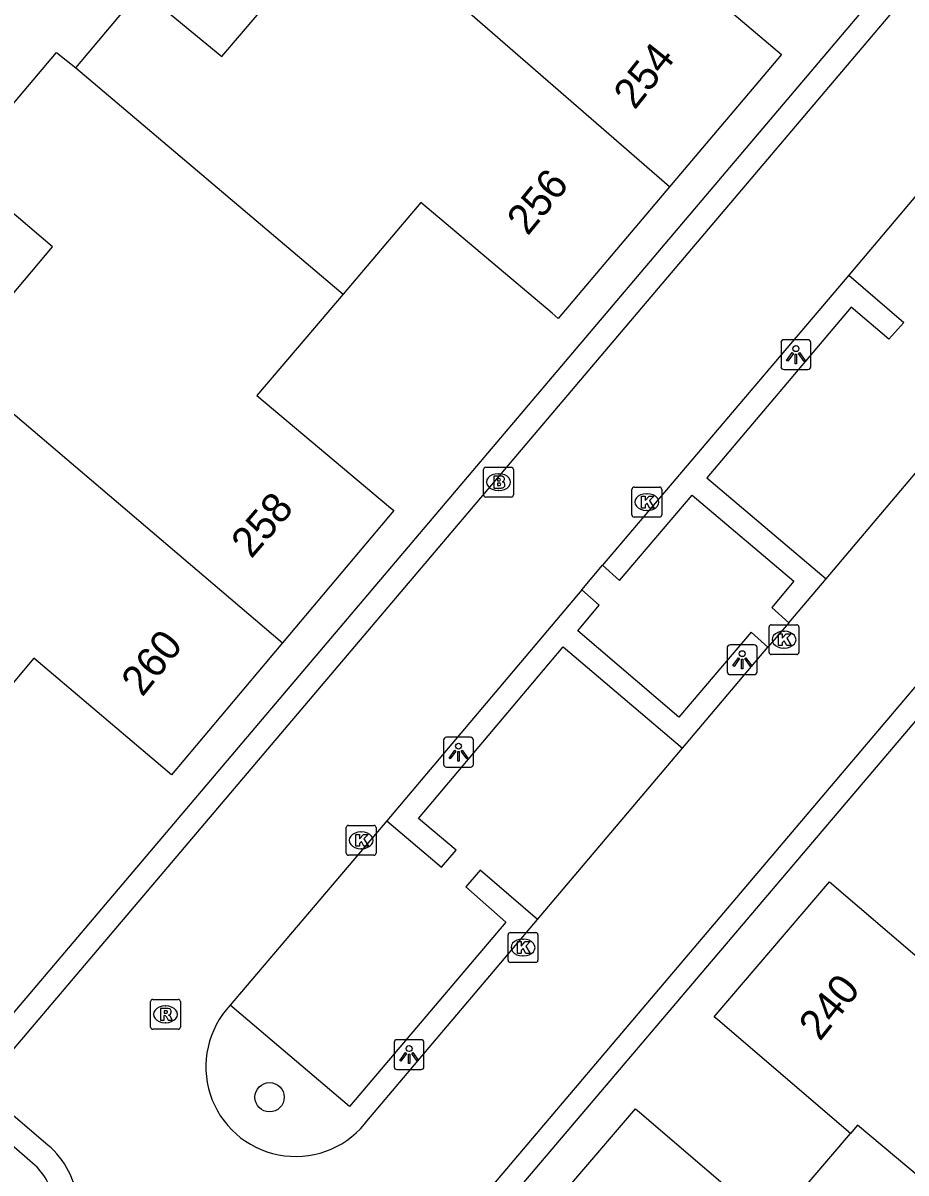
# Model space of a CAD drawing. Extents: x 156414 to 157775, y 382335 to 383765.
# Drawn here: x 157030.53 to 157060.06, y 382695.11 to 382733.56 of the extents above; entities that cross this region are included whole.
import ezdxf

# ---------------------------------------------------------------- set-up
doc = ezdxf.new("R2010")
doc.units = 0
for name, color, linetype in [('IMGEO_Boom', 7, 'Continuous'), ('IMGEO_Brandkraan', 7, 'Continuous'), ('IMGEO_Kolk', 7, 'Continuous'), ('IMGEO_Lichtpunt', 7, 'Continuous'), ('IMGEO_Pand', 7, 'Continuous'), ('IMGEO_Pand_nummerreeks', 7, 'Continuous'), ('IMGEO_Parkeervlak_open', 7, 'Continuous'), ('IMGEO_Rijbaan_lokaal_open', 7, 'Continuous'), ('IMGEO_Rioolput', 7, 'Continuous'), ('IMGEO_Voetpad_open', 7, 'Continuous')]:
    doc.layers.add(name, color=color, linetype=linetype)

msp = doc.modelspace()

# ---------------------------------------------------------------- linework, layer by layer
at = {"layer": 'IMGEO_Boom'}
msp.add_circle((157038.773, 382697.642), 0.489, dxfattribs=at)
at = {"layer": 'IMGEO_Brandkraan'}
for p, q in [((157045.927, 382717.782), (157045.927, 382718.634)), ((157046.002, 382718.708), (157046.854, 382718.708)), ((157046.415, 382718.488), (157046.44, 382718.488)), ((157046.928, 382718.634), (157046.928, 382717.782)), ((157046.854, 382717.708), (157046.002, 382717.708)), ((157046.438, 382717.928), (157046.413, 382717.928))]:
    msp.add_line(p, q, dxfattribs=at)
for points in [[(157045.927, 382717.782), (157045.927, 382718.634)], [(157046.002, 382718.708), (157046.854, 382718.708)], [(157046.928, 382718.634), (157046.928, 382717.782)], [(157046.275, 382718.408), (157046.275, 382718.008), (157046.488, 382718.008)], [(157046.506, 382718.408), (157046.275, 382718.408)], [(157046.454, 382718.327), (157046.4, 382718.327), (157046.4, 382718.251)], [(157046.4, 382718.251), (157046.453, 382718.251)], [(157046.462, 382718.175), (157046.4, 382718.175), (157046.4, 382718.094)], [(157046.4, 382718.094), (157046.462, 382718.094)], [(157046.854, 382717.708), (157046.002, 382717.708)]]:
    msp.add_lwpolyline(points, dxfattribs=at)
for centre, radius, start, end in [((157046.004, 382718.632), 0.0765, 91.552, 178.448), ((157046.004, 382718.632), 0.0765, 91.552, 178.448), ((157046.852, 382718.632), 0.0765, 1.552, 88.448), ((157046.852, 382718.632), 0.0765, 1.552, 88.448), ((157046.455, 382718.289), 0.0379, 267.8285, 90.9355), ((157046.463, 382718.134), 0.0404, 269.8759, 90.5077), ((157046.51, 382718.263), 0.145, 59.4692, 91.5367), ((157046.535, 382718.31), 0.0922, 285.5137, 58.1501), ((157046.54, 382718.118), 0.105, 301.3115, 78.989), ((157046.004, 382717.784), 0.0765, 181.552, 268.448), ((157046.004, 382717.784), 0.0765, 181.552, 268.448), ((157046.494, 382718.259), 0.251, 268.6676, 293.5347), ((157046.852, 382717.784), 0.0765, 271.552, 358.448), ((157046.852, 382717.784), 0.0765, 271.552, 358.448)]:
    msp.add_arc(centre, radius, start, end, dxfattribs=at)
for centre, major_axis, ratio, start_param, end_param in [((157046.414, 382718.208), (-0.387, 0.002), 0.722429, 4.712389, 7.853982), ((157046.439, 382718.208), (-0.39, 0.002), 0.717154, 1.570796, 4.712389)]:
    msp.add_ellipse(centre, major_axis=major_axis, ratio=ratio, start_param=start_param, end_param=end_param, dxfattribs=at)
at = {"layer": 'IMGEO_Kolk'}
for p, q in [((157050.888, 382717.114), (157050.888, 382717.966)), ((157050.963, 382718.04), (157051.815, 382718.04)), ((157051.376, 382717.82), (157051.401, 382717.82)), ((157051.889, 382717.966), (157051.889, 382717.114)), ((157051.815, 382717.04), (157050.963, 382717.04)), ((157051.399, 382717.26), (157051.374, 382717.26)), ((157055.476, 382712.515), (157055.476, 382713.367)), ((157055.551, 382713.441), (157056.403, 382713.441)), ((157055.964, 382713.221), (157055.989, 382713.221)), ((157056.477, 382713.367), (157056.477, 382712.515)), ((157056.403, 382712.441), (157055.551, 382712.441)), ((157055.987, 382712.661), (157055.962, 382712.661)), ((157041.336, 382705.806), (157041.336, 382706.658)), ((157041.411, 382706.732), (157042.263, 382706.732)), ((157042.337, 382706.658), (157042.337, 382705.806)), ((157041.824, 382706.512), (157041.849, 382706.512)), ((157041.847, 382705.952), (157041.822, 382705.952)), ((157042.263, 382705.732), (157041.411, 382705.732)), ((157046.748, 382702.223), (157046.748, 382703.075)), ((157046.823, 382703.149), (157047.675, 382703.149)), ((157047.749, 382703.075), (157047.749, 382702.223)), ((157047.236, 382702.929), (157047.261, 382702.929)), ((157047.259, 382702.369), (157047.234, 382702.369)), ((157047.675, 382702.149), (157046.823, 382702.149))]:
    msp.add_line(p, q, dxfattribs=at)
for points in [[(157050.888, 382717.114), (157050.888, 382717.966)], [(157050.963, 382718.04), (157051.815, 382718.04)], [(157051.209, 382717.74), (157051.332, 382717.74), (157051.332, 382717.589), (157051.462, 382717.74), (157051.626, 382717.74), (157051.48, 382717.589), (157051.633, 382717.34), (157051.481, 382717.34), (157051.396, 382717.504), (157051.332, 382717.437), (157051.332, 382717.34), (157051.209, 382717.34), (157051.209, 382717.74)], [(157051.889, 382717.966), (157051.889, 382717.114)], [(157051.815, 382717.04), (157050.963, 382717.04)], [(157055.476, 382712.515), (157055.476, 382713.367)], [(157055.551, 382713.441), (157056.403, 382713.441)], [(157055.797, 382713.141), (157055.92, 382713.141), (157055.92, 382712.99), (157056.05, 382713.141), (157056.214, 382713.141), (157056.068, 382712.99), (157056.221, 382712.741), (157056.069, 382712.741), (157055.984, 382712.905), (157055.92, 382712.838), (157055.92, 382712.741), (157055.797, 382712.741), (157055.797, 382713.141)], [(157056.477, 382713.367), (157056.477, 382712.515)], [(157056.403, 382712.441), (157055.551, 382712.441)], [(157041.336, 382705.806), (157041.336, 382706.658)], [(157041.411, 382706.732), (157042.263, 382706.732)], [(157042.337, 382706.658), (157042.337, 382705.806)], [(157041.657, 382706.432), (157041.78, 382706.432), (157041.78, 382706.281), (157041.91, 382706.432), (157042.074, 382706.432), (157041.928, 382706.281), (157042.081, 382706.032), (157041.929, 382706.032), (157041.844, 382706.196), (157041.78, 382706.129), (157041.78, 382706.032), (157041.657, 382706.032), (157041.657, 382706.432)], [(157042.263, 382705.732), (157041.411, 382705.732)], [(157046.748, 382702.223), (157046.748, 382703.075)], [(157046.823, 382703.149), (157047.675, 382703.149)], [(157047.749, 382703.075), (157047.749, 382702.223)], [(157047.069, 382702.849), (157047.192, 382702.849), (157047.192, 382702.698), (157047.322, 382702.849), (157047.486, 382702.849), (157047.34, 382702.698), (157047.493, 382702.449), (157047.341, 382702.449), (157047.256, 382702.613), (157047.192, 382702.546), (157047.192, 382702.449), (157047.069, 382702.449), (157047.069, 382702.849)], [(157047.675, 382702.149), (157046.823, 382702.149)]]:
    msp.add_lwpolyline(points, dxfattribs=at)
for centre, start, end in [((157050.965, 382717.964), 91.552, 178.448), ((157050.965, 382717.964), 91.552, 178.448), ((157051.813, 382717.964), 1.552, 88.448), ((157051.813, 382717.964), 1.552, 88.448), ((157050.965, 382717.116), 181.552, 268.448), ((157050.965, 382717.116), 181.552, 268.448), ((157051.813, 382717.116), 271.552, 358.448), ((157051.813, 382717.116), 271.552, 358.448), ((157055.553, 382713.365), 91.552, 178.448), ((157055.553, 382713.365), 91.552, 178.448), ((157056.401, 382713.365), 1.552, 88.448), ((157056.401, 382713.365), 1.552, 88.448), ((157055.553, 382712.517), 181.552, 268.448), ((157055.553, 382712.517), 181.552, 268.448), ((157056.401, 382712.517), 271.552, 358.448), ((157056.401, 382712.517), 271.552, 358.448), ((157041.413, 382706.656), 91.552, 178.448), ((157041.413, 382706.656), 91.552, 178.448), ((157042.261, 382706.656), 1.552, 88.448), ((157042.261, 382706.656), 1.552, 88.448), ((157041.413, 382705.808), 181.552, 268.448), ((157041.413, 382705.808), 181.552, 268.448), ((157042.261, 382705.808), 271.552, 358.448), ((157042.261, 382705.808), 271.552, 358.448), ((157046.825, 382703.073), 91.552, 178.448), ((157046.825, 382703.073), 91.552, 178.448), ((157047.673, 382703.073), 1.552, 88.448), ((157047.673, 382703.073), 1.552, 88.448), ((157046.825, 382702.225), 181.552, 268.448), ((157046.825, 382702.225), 181.552, 268.448), ((157047.673, 382702.225), 271.552, 358.448), ((157047.673, 382702.225), 271.552, 358.448)]:
    msp.add_arc(centre, 0.0765, start, end, dxfattribs=at)
for centre, major_axis, ratio, start_param, end_param in [((157051.375, 382717.54), (-0.387, 0.002), 0.722429, 4.712389, 7.853982), ((157051.4, 382717.54), (-0.39, 0.002), 0.717154, 1.570796, 4.712389), ((157055.963, 382712.941), (-0.387, 0.002), 0.722429, 4.712389, 7.853982), ((157055.988, 382712.941), (-0.39, 0.002), 0.717154, 1.570796, 4.712389), ((157041.823, 382706.232), (-0.387, 0.002), 0.722429, 4.712389, 7.853982), ((157041.848, 382706.232), (-0.39, 0.002), 0.717154, 1.570796, 4.712389), ((157047.235, 382702.649), (-0.387, 0.002), 0.722429, 4.712389, 7.853982), ((157047.26, 382702.649), (-0.39, 0.002), 0.717154, 1.570796, 4.712389)]:
    msp.add_ellipse(centre, major_axis=major_axis, ratio=ratio, start_param=start_param, end_param=end_param, dxfattribs=at)
at = {"layer": 'IMGEO_Lichtpunt'}
for p, q in [((157055.876, 382722.873), (157055.876, 382722.066)), ((157055.876, 382722.873), (157055.876, 382722.066)), ((157056.778, 382722.968), (157055.97, 382722.968)), ((157056.778, 382722.968), (157055.97, 382722.968)), ((157056.872, 382722.066), (157056.872, 382722.873)), ((157056.872, 382722.066), (157056.872, 382722.873)), ((157055.97, 382721.972), (157056.778, 382721.972)), ((157055.97, 382721.972), (157056.778, 382721.972)), ((157054.08, 382712.674), (157054.08, 382711.867)), ((157054.08, 382712.674), (157054.08, 382711.867)), ((157054.982, 382712.769), (157054.174, 382712.769)), ((157054.982, 382712.769), (157054.174, 382712.769)), ((157055.076, 382711.867), (157055.076, 382712.674)), ((157055.076, 382711.867), (157055.076, 382712.674)), ((157054.174, 382711.773), (157054.982, 382711.773)), ((157054.174, 382711.773), (157054.982, 382711.773)), ((157045.494, 382709.677), (157044.686, 382709.677)), ((157045.494, 382709.677), (157044.686, 382709.677)), ((157044.592, 382709.582), (157044.592, 382708.775)), ((157044.592, 382709.582), (157044.592, 382708.775)), ((157045.588, 382708.775), (157045.588, 382709.582)), ((157045.588, 382708.775), (157045.588, 382709.582)), ((157044.686, 382708.681), (157045.494, 382708.681)), ((157044.686, 382708.681), (157045.494, 382708.681)), ((157042.94, 382699.472), (157042.94, 382698.665)), ((157042.94, 382699.472), (157042.94, 382698.665)), ((157043.842, 382699.567), (157043.034, 382699.567)), ((157043.842, 382699.567), (157043.034, 382699.567)), ((157043.936, 382698.665), (157043.936, 382699.472)), ((157043.936, 382698.665), (157043.936, 382699.472)), ((157043.034, 382698.571), (157043.842, 382698.571)), ((157043.034, 382698.571), (157043.842, 382698.571))]:
    msp.add_line(p, q, dxfattribs=at)
for points in [[(157056.25, 382722.537), (157056.289, 382722.509), (157056.101, 382722.247), (157056.063, 382722.274), (157056.25, 382722.537)], [(157056.352, 382722.489), (157056.399, 382722.489), (157056.399, 382722.167), (157056.352, 382722.167), (157056.352, 382722.489)], [(157056.462, 382722.509), (157056.5, 382722.536), (157056.687, 382722.274), (157056.648, 382722.246), (157056.462, 382722.509)], [(157054.454, 382712.338), (157054.493, 382712.31), (157054.305, 382712.048), (157054.267, 382712.075), (157054.454, 382712.338)], [(157054.556, 382712.29), (157054.603, 382712.29), (157054.603, 382711.968), (157054.556, 382711.968), (157054.556, 382712.29)], [(157054.666, 382712.31), (157054.704, 382712.337), (157054.891, 382712.075), (157054.852, 382712.047), (157054.666, 382712.31)], [(157044.966, 382709.246), (157045.005, 382709.218), (157044.817, 382708.956), (157044.779, 382708.983), (157044.966, 382709.246)], [(157045.178, 382709.218), (157045.216, 382709.245), (157045.403, 382708.983), (157045.364, 382708.955), (157045.178, 382709.218)], [(157045.068, 382709.198), (157045.115, 382709.198), (157045.115, 382708.876), (157045.068, 382708.876), (157045.068, 382709.198)], [(157043.314, 382699.136), (157043.353, 382699.108), (157043.165, 382698.846), (157043.127, 382698.873), (157043.314, 382699.136)], [(157043.416, 382699.088), (157043.463, 382699.088), (157043.463, 382698.766), (157043.416, 382698.766), (157043.416, 382699.088)], [(157043.526, 382699.108), (157043.564, 382699.135), (157043.751, 382698.873), (157043.712, 382698.845), (157043.526, 382699.108)]]:
    msp.add_lwpolyline(points, dxfattribs=at)
for centre in [(157056.375, 382722.671), (157054.579, 382712.472), (157045.091, 382709.38), (157043.439, 382699.27)]:
    msp.add_circle(centre, 0.0994, dxfattribs=at)
for centre, start, end in [((157055.97, 382722.873), 90, 180), ((157055.97, 382722.873), 90, 180), ((157056.778, 382722.873), 0, 90), ((157056.778, 382722.873), 0, 90), ((157055.97, 382722.066), 180, 270), ((157055.97, 382722.066), 180, 270), ((157056.778, 382722.066), 270, 0), ((157056.778, 382722.066), 270, 360), ((157054.174, 382712.674), 90, 180), ((157054.174, 382712.674), 90, 180), ((157054.982, 382712.674), 0, 90), ((157054.982, 382712.674), 0, 90), ((157054.174, 382711.867), 180, 270), ((157054.174, 382711.867), 180, 270), ((157054.982, 382711.867), 270, 0), ((157054.982, 382711.867), 270, 360), ((157044.686, 382709.582), 90, 180), ((157044.686, 382709.582), 90, 180), ((157045.494, 382709.582), 0, 90), ((157045.494, 382709.582), 0, 90), ((157044.686, 382708.775), 180, 270), ((157044.686, 382708.775), 180, 270), ((157045.494, 382708.775), 270, 0), ((157045.494, 382708.775), 270, 360), ((157043.034, 382699.472), 90, 180), ((157043.034, 382699.472), 90, 180), ((157043.842, 382699.472), 0, 90), ((157043.842, 382699.472), 0, 90), ((157043.034, 382698.665), 180, 270), ((157043.034, 382698.665), 180, 270), ((157043.842, 382698.665), 270, 0), ((157043.842, 382698.665), 270, 360)]:
    msp.add_arc(centre, 0.0946, start, end, dxfattribs=at)
at = {"layer": 'IMGEO_Pand'}
for points in [[(157032.292, 382732.062), (157034.48, 382734.664), (157037.174, 382732.434), (157038.947, 382734.522), (157036.29, 382736.78), (157038.724, 382739.7), (157039.127, 382739.396)], [(157054.029, 382739.609), (157051.319, 382736.383), (157055.897, 382732.505), (157052.15, 382728.081)], [(157052.15, 382728.081), (157039.127, 382739.396)], [(157028.22, 382722.175), (157031.516, 382726.071), (157028.39, 382728.721), (157031.645, 382732.57), (157032.292, 382732.062)], [(157032.292, 382732.062), (157041.231, 382724.497)], [(157052.15, 382728.081), (157048.423, 382723.681), (157048.218, 382723.854), (157043.83, 382727.559), (157041.231, 382724.497)], [(157041.231, 382724.497), (157038.349, 382721.103), (157042.749, 382717.405), (157042.924, 382717.258), (157039.205, 382712.836)], [(157028.22, 382722.175), (157039.205, 382712.836)], [(157039.205, 382712.836), (157035.49, 382708.422), (157030.885, 382712.32), (157028.167, 382709.094)], [(157058.201, 382696.436), (157053.765, 382700.228), (157053.64, 382700.335), (157057.493, 382704.842), (157062.434, 382700.619), (157065.072, 382703.705)], [(157051.716, 382688.85), (157047.155, 382692.749), (157051.009, 382697.256), (157051.145, 382697.14), (157055.569, 382693.358), (157058.201, 382696.436)], [(157066.27, 382690.143), (157058.435, 382696.714), (157058.201, 382696.436)]]:
    msp.add_lwpolyline(points, dxfattribs=at)
at = {"layer": 'IMGEO_Parkeervlak_open'}
for points in [[(157058.15, 382725.125), (157059.981, 382723.542), (157059.481, 382722.985), (157058.228, 382724.061), (157053.392, 382718.349), (157057.381, 382714.977)], [(157049.91, 382715.435), (157050.478, 382714.923), (157052.91, 382717.767), (157056.305, 382714.894), (157055.565, 382714.013), (157056.139, 382713.509)], [(157055.435, 382712.687), (157054.879, 382713.187), (157052.46, 382710.352), (157049.077, 382713.24), (157049.799, 382714.093), (157049.22, 382714.612)], [(157042.693, 382706.886), (157044.526, 382705.334), (157045.015, 382705.898), (157043.757, 382706.967), (157048.587, 382712.702), (157052.577, 382709.31)], [(157047.729, 382703.583), (157045.811, 382705.23), (157045.332, 382704.675), (157046.677, 382703.501), (157041.451, 382697.329), (157037.459, 382700.719)]]:
    msp.add_lwpolyline(points, dxfattribs=at)
at = {"layer": 'IMGEO_Rijbaan_lokaal_open'}
for points in [[(157031.358, 382696.042), (157029.108, 382697.955), (157065.152, 382740.481), (157076.663, 382730.587), (157040.671, 382688.15), (157038.422, 382690.03)], [(157063.353, 382731.286), (157058.15, 382725.125)], [(157058.15, 382725.125), (157049.91, 382715.435)], [(157057.381, 382714.977), (157062.2, 382720.666)], [(157049.22, 382714.612), (157049.91, 382715.435)], [(157049.22, 382714.612), (157042.693, 382706.886)], [(157056.139, 382713.509), (157057.381, 382714.977)], [(157056.139, 382713.509), (157055.435, 382712.687)], [(157052.577, 382709.31), (157055.435, 382712.687)], [(157047.729, 382703.583), (157052.577, 382709.31)], [(157042.693, 382706.886), (157037.459, 382700.719)], [(157041.948, 382696.742), (157042.029, 382696.838), (157047.729, 382703.583)]]:
    msp.add_lwpolyline(points, dxfattribs=at)
for centre, radius, start, end in [((157039.643, 382698.663), 3, 136.7279, 320.1939), ((157029.58, 382693.914), 2.773, 317.7738, 50.1097)]:
    msp.add_arc(centre, radius, start, end, dxfattribs=at)
at = {"layer": 'IMGEO_Rioolput'}
for p, q in [((157034.79, 382699.989), (157034.79, 382700.841)), ((157034.865, 382700.915), (157035.717, 382700.915)), ((157035.791, 382700.841), (157035.791, 382699.989)), ((157035.278, 382700.695), (157035.303, 382700.695)), ((157035.301, 382700.135), (157035.276, 382700.135)), ((157035.717, 382699.915), (157034.865, 382699.915))]:
    msp.add_line(p, q, dxfattribs=at)
for points in [[(157034.79, 382699.989), (157034.79, 382700.841)], [(157034.865, 382700.915), (157035.717, 382700.915)], [(157035.791, 382700.841), (157035.791, 382699.989)], [(157035.379, 382700.613), (157035.127, 382700.615), (157035.127, 382700.215)], [(157035.127, 382700.215), (157035.251, 382700.215), (157035.251, 382700.377), (157035.262, 382700.377)], [(157035.305, 382700.534), (157035.251, 382700.534), (157035.251, 382700.453)], [(157035.251, 382700.453), (157035.303, 382700.453)], [(157035.309, 382700.348), (157035.38, 382700.215), (157035.52, 382700.215), (157035.455, 382700.341)], [(157035.717, 382699.915), (157034.865, 382699.915)]]:
    msp.add_lwpolyline(points, dxfattribs=at)
for centre, radius, start, end in [((157034.867, 382700.839), 0.0765, 91.552, 178.448), ((157034.867, 382700.839), 0.0765, 91.552, 178.448), ((157035.715, 382700.839), 0.0765, 1.552, 88.448), ((157035.715, 382700.839), 0.0765, 1.552, 88.448), ((157035.261, 382700.324), 0.0533, 26.0293, 88.6989), ((157035.287, 382700.642), 0.19, 274.7715, 282.9687), ((157035.311, 382700.438), 0.0964, 77.0061, 93.1865), ((157035.325, 382700.495), 0.0378, 276.6634, 79.6772), ((157035.378, 382700.503), 0.109, 350.3612, 89.416), ((157035.376, 382700.503), 0.112, 277.5842, 350.9817), ((157035.36, 382700.288), 0.108, 29.5134, 73.7905), ((157034.867, 382699.991), 0.0765, 181.552, 268.448), ((157034.867, 382699.991), 0.0765, 181.552, 268.448), ((157035.715, 382699.991), 0.0765, 271.552, 358.448), ((157035.715, 382699.991), 0.0765, 271.552, 358.448)]:
    msp.add_arc(centre, radius, start, end, dxfattribs=at)
for centre, major_axis, ratio, start_param, end_param in [((157035.277, 382700.415), (-0.387, 0.002), 0.722429, 4.712389, 7.853982), ((157035.302, 382700.415), (-0.39, 0.002), 0.717154, 1.570796, 4.712389)]:
    msp.add_ellipse(centre, major_axis=major_axis, ratio=ratio, start_param=start_param, end_param=end_param, dxfattribs=at)
at = {"layer": 'IMGEO_Voetpad_open'}
msp.add_lwpolyline([(157030.846, 382695.439), (157028.026, 382697.895), (157065.098, 382741.643), (157077.821, 382730.77), (157040.747, 382687.119), (157037.92, 382689.412)], dxfattribs=at)
msp.add_arc((157029.621, 382693.948), 1.93, 315.4858, 50.5926, dxfattribs=at)

# ---------------------------------------------------------------- texts
at = {"layer": 'IMGEO_Pand_nummerreeks'}
for s, rotation, p in [('254', 51.5082, (157050.983, 382730.626)), ('256', 50.5811, (157047.403, 382726.416)), ('258', 49.1536, (157038.16, 382715.623)), ('260', 51.3491, (157034.518, 382710.999)), ('240', 51.5082, (157057.178, 382699.489))]:
    msp.add_text(s, height=1, rotation=rotation, dxfattribs=at).set_placement(p)

doc.saveas('drawing.dxf')
